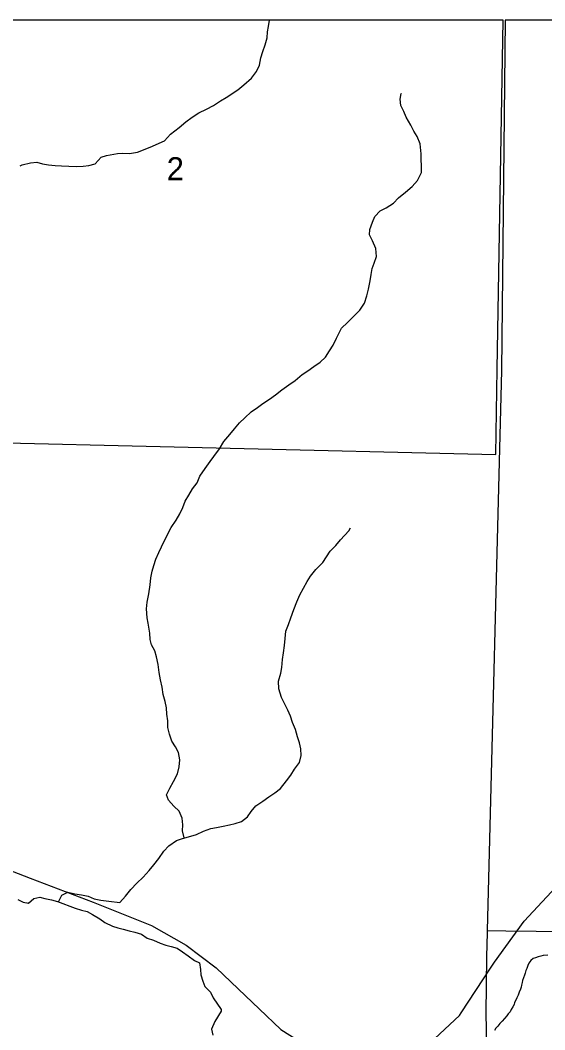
# Model space of a CAD drawing. Extents: x -10 to 158, y 8 to 33.
# Drawn here: x 28.851 to 29.803, y 19.069 to 20.9 of the extents above; entities that cross this region are included whole.
import ezdxf

# ---------------------------------------------------------------- set-up
doc = ezdxf.new("R2010")
doc.units = 0
for name, color, linetype in [('GM_X_Corporation', 7, 'Continuous'), ('GM_X_Minor_River', 7, 'Continuous'), ('GM_X_Rail_Line', 7, 'Continuous'), ('GM_X_Section_Text', 7, 'Continuous')]:
    doc.layers.add(name, color=color, linetype=linetype)

msp = doc.modelspace()

# ---------------------------------------------------------------- linework, layer by layer
at = {"layer": 'GM_X_Corporation'}
for points in [[(29.7273, 20.9), (28.7111, 20.9), (28.6991, 20.1368), (29.7139, 20.1127), (29.7163, 20.2673)], [(29.6227, 14.1), (31.4, 14.1), (31.4, 20.9), (29.731, 20.9), (29.7244, 20.2649), (29.6982, 19.2496), (29.6981, 19.2461), (29.6974, 19.2018), (29.6957, 19.0991), (29.6992, 18.9556), (29.697, 18.9465), (29.6949, 18.8465), (29.6846, 18.5133), (29.6817, 18.3306), (29.6804, 18.2238), (29.6572, 17.4131), (29.6504, 16.6563), (29.6434, 16.3848), (29.6318, 15.4937)], [(31.4, 19.2243), (31.4, 20.9), (29.731, 20.9), (29.7244, 20.2649), (29.6982, 19.2496), (29.7323, 19.249), (29.8421, 19.2479), (30.1914, 19.2443), (30.2835, 19.2432)]]:
    msp.add_lwpolyline(points, close=True, dxfattribs=at)
at = {"layer": 'GM_X_Minor_River'}
for points in [[(28.8546, 20.6375), (28.87, 20.6413), (28.8814, 20.6426), (28.8916, 20.6394), (28.9026, 20.6377), (28.9147, 20.6363), (28.9265, 20.6358), (28.9393, 20.6352), (28.9541, 20.6347), (28.9654, 20.6352), (28.976, 20.6366), (28.9873, 20.6398), (28.9981, 20.6517), (29.0079, 20.6545), (29.0279, 20.6582), (29.0377, 20.6587), (29.0498, 20.6586), (29.0638, 20.6607), (29.0747, 20.665), (29.0913, 20.6713), (29.1033, 20.6768), (29.1131, 20.6815), (29.1242, 20.6931), (29.1396, 20.7054), (29.1515, 20.7155), (29.1631, 20.724), (29.1755, 20.7318), (29.189, 20.7388), (29.2018, 20.7454), (29.2149, 20.754), (29.225, 20.7598), (29.246, 20.7738), (29.2572, 20.7827), (29.2707, 20.7946), (29.28, 20.8069), (29.2851, 20.8184), (29.2879, 20.832), (29.2915, 20.8435), (29.2959, 20.8556), (29.2995, 20.8682), (29.3001, 20.8788), (29.3019, 20.8883), (29.3033, 20.9)], [(29.5375, 20.5781), (29.5502, 20.5881), (29.5622, 20.5982), (29.5722, 20.6093), (29.5792, 20.6238), (29.579, 20.6359), (29.5785, 20.6473), (29.5787, 20.6579), (29.577, 20.6757), (29.5715, 20.6892), (29.5656, 20.699), (29.5598, 20.7095), (29.5513, 20.7241), (29.547, 20.7343), (29.5419, 20.7456), (29.5406, 20.7569), (29.5423, 20.7672), (29.5431, 20.7664)], [(28.8513, 20.636), (28.8546, 20.6375)], [(29.1488, 19.4173), (29.146, 19.4305), (29.1462, 19.4412), (29.1449, 19.4533), (29.1398, 19.4657), (29.1299, 19.475), (29.1206, 19.4858), (29.1167, 19.4956), (29.1229, 19.5078), (29.1296, 19.5197), (29.1366, 19.5334), (29.1398, 19.546), (29.1407, 19.5589), (29.1383, 19.5725), (29.1328, 19.5823), (29.1266, 19.5928), (29.1223, 19.6052), (29.1191, 19.6176), (29.1193, 19.6294), (29.1176, 19.6415), (29.1167, 19.6532), (29.1142, 19.6645), (29.1106, 19.6774), (29.1089, 19.691), (29.1057, 19.7038), (29.1036, 19.7174), (29.1015, 19.7321), (29.0987, 19.7454), (29.0955, 19.7567), (29.0893, 19.7672), (29.0872, 19.777), (29.0867, 19.7887), (29.0834, 19.8069), (29.0817, 19.8167), (29.0804, 19.8326), (29.0817, 19.8451), (29.0849, 19.8599), (29.0869, 19.8762), (29.0883, 19.8891), (29.0907, 19.9009), (29.0936, 19.9116), (29.0976, 19.923), (29.1027, 19.9348), (29.1079, 19.9451), (29.1137, 19.9581), (29.1251, 19.9803), (29.1344, 19.9933), (29.1407, 20.0047), (29.1466, 20.0162), (29.1505, 20.028), (29.1572, 20.0387), (29.1638, 20.0502), (29.1724, 20.0613), (29.1771, 20.0731), (29.1871, 20.0873), (29.1957, 20.0996), (29.2027, 20.1091), (29.2127, 20.1229), (29.2209, 20.1359), (29.2313, 20.1486), (29.2402, 20.159), (29.2491, 20.1701), (29.2588, 20.179), (29.2704, 20.1901), (29.2816, 20.1975), (29.2914, 20.2049), (29.3034, 20.2126), (29.3142, 20.2208), (29.3258, 20.23), (29.3385, 20.239), (29.3498, 20.2467), (29.3625, 20.2579), (29.3733, 20.2641), (29.3842, 20.2719), (29.3954, 20.28), (29.4051, 20.2889), (29.4125, 20.3007), (29.4188, 20.3107), (29.4251, 20.3237), (29.4339, 20.3416), (29.4451, 20.352), (29.4574, 20.3643), (29.4675, 20.374), (29.4756, 20.387), (29.4799, 20.4003), (29.4828, 20.4121), (29.486, 20.4277), (29.4881, 20.439), (29.4898, 20.4497), (29.4935, 20.4596), (29.4978, 20.4714), (29.4961, 20.4861), (29.4906, 20.5001), (29.4851, 20.511), (29.4858, 20.5204), (29.4901, 20.5341), (29.4945, 20.5441), (29.5042, 20.5544), (29.5151, 20.5595), (29.5282, 20.5685), (29.5375, 20.5781)], [(28.9207, 19.3016), (28.9268, 19.3134), (28.9377, 19.3192), (28.9506, 19.3157), (28.9624, 19.314), (28.9745, 19.3115), (28.9852, 19.3067), (28.9973, 19.3047), (29.0121, 19.3026), (29.0318, 19.3003), (29.0426, 19.3118), (29.0519, 19.3237), (29.063, 19.3353), (29.0742, 19.346), (29.085, 19.358), (29.094, 19.3687), (29.1025, 19.3798), (29.1118, 19.3936), (29.1211, 19.4032), (29.1346, 19.4126), (29.1458, 19.4165), (29.1568, 19.4193), (29.1711, 19.4237), (29.1839, 19.4296), (29.1974, 19.4344), (29.2076, 19.4361), (29.2193, 19.4385), (29.231, 19.4414), (29.2415, 19.4438), (29.2528, 19.4474), (29.2637, 19.4555), (29.27, 19.4655), (29.2789, 19.4755), (29.2913, 19.484), (29.3021, 19.4921), (29.3134, 19.4991), (29.3235, 19.5072), (29.3346, 19.5207), (29.342, 19.5314), (29.3487, 19.5421), (29.3579, 19.5544), (29.3608, 19.5666), (29.3602, 19.5791), (29.3578, 19.5896), (29.3543, 19.6006), (29.3507, 19.6138), (29.3455, 19.6266), (29.3416, 19.6379), (29.3365, 19.6488), (29.3307, 19.6608), (29.3252, 19.6717), (29.3204, 19.6879), (29.3199, 19.7015), (29.3238, 19.716), (29.3259, 19.7266), (29.3272, 19.7407), (29.329, 19.7528), (29.331, 19.7661), (29.332, 19.779), (29.3329, 19.7923), (29.3377, 19.8045), (29.342, 19.8163), (29.3475, 19.8315), (29.353, 19.8453), (29.3588, 19.8582), (29.3721, 19.8823), (29.3776, 19.8919), (29.3877, 19.9038), (29.4, 19.9165), (29.4133, 19.9371), (29.4237, 19.9475), (29.4323, 19.9579), (29.4475, 19.9744), (29.4505, 19.9798)], [(28.8468, 19.3055), (28.8567, 19.3007), (28.8661, 19.2993), (28.865, 19.2993)], [(28.8661, 19.2993), (28.8762, 19.3073), (28.8868, 19.3097), (28.8962, 19.3076), (28.908, 19.3051), (28.919, 19.3023), (28.9289, 19.2986), (28.9411, 19.2939), (28.951, 19.2899), (28.9624, 19.2863), (28.973, 19.2842), (28.9825, 19.2783), (28.9955, 19.2709), (29.0051, 19.2639), (29.0188, 19.2573), (29.0287, 19.2544), (29.0382, 19.2519), (29.0492, 19.249), (29.0591, 19.2465), (29.0716, 19.2429), (29.0819, 19.2355), (29.0929, 19.2319), (29.1051, 19.2268), (29.1154, 19.2232), (29.1249, 19.2207), (29.1359, 19.2174), (29.1455, 19.2108), (29.1558, 19.2034), (29.1672, 19.1952), (29.1768, 19.1908), (29.1781, 19.1791), (29.179, 19.1692), (29.1825, 19.1579), (29.1865, 19.1478), (29.1968, 19.1377), (29.2012, 19.1272), (29.2156, 19.1064), (29.216, 19.1032)], [(29.8084, 19.2048), (29.7997, 19.2039), (29.7955, 19.203), (29.7906, 19.2018), (29.7861, 19.2002), (29.782, 19.1986), (29.7775, 19.1951), (29.7738, 19.1901), (29.772, 19.1859), (29.7702, 19.1806), (29.7684, 19.1768), (29.7673, 19.1722), (29.7659, 19.1684), (29.7641, 19.1634), (29.7626, 19.1588), (29.7616, 19.155), (29.7605, 19.1505), (29.7598, 19.1467), (29.7587, 19.1429), (29.7566, 19.1375), (29.7548, 19.1322), (29.7522, 19.1276), (29.7504, 19.123), (29.7482, 19.1192), (29.7471, 19.1153), (29.7449, 19.1111), (29.742, 19.1061), (29.7398, 19.1023), (29.7364, 19.0985), (29.7338, 19.0946), (29.7298, 19.09), (29.7253, 19.0854), (29.7212, 19.0807), (29.7175, 19.0761), (29.7138, 19.0723), (29.7116, 19.0681)], [(29.216, 19.1032), (29.2044, 19.0847), (29.1985, 19.0706), (29.2009, 19.0596)]]:
    msp.add_lwpolyline(points, dxfattribs=at)
at = {"layer": 'GM_X_Rail_Line'}
msp.add_line((29.6514, 19.1004), (29.7046, 19.1813), dxfattribs=at)
for points in [[(29.7046, 19.1813), (29.7117, 19.192), (29.7654, 19.2665), (29.8391, 19.3457), (30.0147, 19.5266), (30.1895, 19.721), (30.2294, 19.7728), (30.2689, 19.8127), (30.3183, 19.8516), (30.4952, 19.9677), (30.5837, 20.0188), (30.6456, 20.052), (30.7052, 20.0793), (30.7725, 20.1064), (30.8497, 20.1334), (30.9311, 20.1593), (30.9935, 20.1862), (31.0484, 20.213), (31.0896, 20.2587), (31.1329, 20.3362), (31.1693, 20.3714), (31.238, 20.4178), (31.3694, 20.483), (31.4, 20.5032)], [(28.818, 19.3645), (28.8694, 19.3445), (28.9839, 19.3006), (29.0895, 19.2586), (29.1524, 19.2227), (29.2065, 19.182), (29.26, 19.1309), (29.2849, 19.1073)], [(29.2849, 19.1073), (29.3239, 19.07), (29.3781, 19.0359), (29.4263, 19.0167), (29.4804, 19.0075), (29.5238, 19.0129), (29.5688, 19.0295), (29.6035, 19.0534), (29.6481, 19.0955), (29.6514, 19.1004)]]:
    msp.add_lwpolyline(points, dxfattribs=at)

# ---------------------------------------------------------------- texts
at = {"layer": 'GM_X_Section_Text'}
msp.add_text('2', height=0.0419, rotation=0, dxfattribs=at).set_placement((29.1171, 20.6097))

doc.saveas('drawing.dxf')
